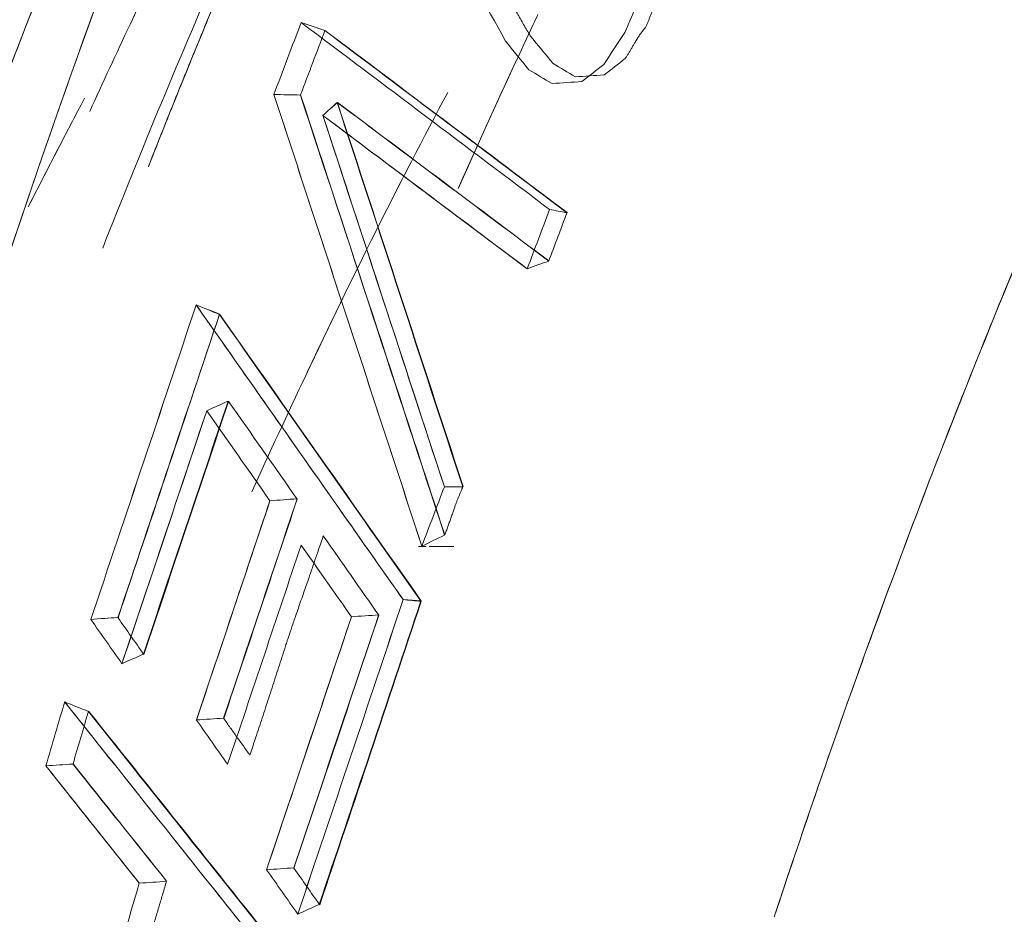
# Model space of a CAD drawing. Header units: millimetres. Extents: x -10 to 594, y 0 to 420.
# Tile 366 of 656: x 203.553 to 203.805, y 282.136 to 282.365. Entities that reach past the tile are written whole.
import ezdxf

# ---------------------------------------------------------------- set-up
doc = ezdxf.new("R2010")
doc.units = ezdxf.units.MM
doc.layers.add('1', color=7, linetype='Continuous', true_color=0xffffff)

msp = doc.modelspace()

# ---------------------------------------------------------------- linework, layer by layer
at = {"layer": '1', "color": 155, "linetype": 'Continuous', "lineweight": 18}
for p, q in [((203.65695, 282.22972), (203.65496, 282.22972)), ((203.66398, 282.22972), (203.65772, 282.22972))]:
    msp.add_line(p, q, dxfattribs=at)
for points, knots in [([(203.56889, 278.40211), (203.48595, 278.40193), (203.32101, 278.43591), (203.00551, 278.63525), (202.65827, 279.11961), (202.37574, 279.98983), (202.27497, 281.01625), (202.37574, 282.04267), (202.65827, 282.91289), (203.00551, 283.39724), (203.32101, 283.59658), (203.48595, 283.63056), (203.56889, 283.63038)], [0, 0, 0, 0, 0.062503, 0.125003, 0.250002, 0.375001, 0.5, 0.624999, 0.749998, 0.874997, 0.937497, 1, 1, 1, 1]), ([(203.76163, 283.58571), (203.68121, 283.58588), (203.52139, 283.55248), (203.21596, 283.35655), (202.87999, 282.88048), (202.60633, 282.02513), (202.5086, 281.01625), (202.60633, 280.00736), (202.87999, 279.15202), (203.21596, 278.67594), (203.52139, 278.48001), (203.68121, 278.44661), (203.76163, 278.44678)], [0, 0, 0, 0, 0.062503, 0.125003, 0.250002, 0.375001, 0.5, 0.624999, 0.749998, 0.874997, 0.937497, 1, 1, 1, 1]), ([(203.76162, 278.44682), (203.68122, 278.44665), (203.5214, 278.48005), (203.21598, 278.67598), (202.88001, 279.15205), (202.60636, 280.00738), (202.50864, 281.01625), (202.60636, 282.02511), (202.88001, 282.88045), (203.21598, 283.35651), (203.5214, 283.55244), (203.68122, 283.58584), (203.76162, 283.58567)], [0, 0, 0, 0, 0.062497, 0.124997, 0.249998, 0.374999, 0.5, 0.625001, 0.750002, 0.875003, 0.937503, 1, 1, 1, 1]), ([(203.87674, 278.47357), (203.79781, 278.47341), (203.64099, 278.50646), (203.34149, 278.70034), (203.01215, 279.17146), (202.74375, 280.01789), (202.64785, 281.01625), (202.74375, 282.01461), (203.01215, 282.86104), (203.34149, 283.33215), (203.64099, 283.52603), (203.79781, 283.55909), (203.87674, 283.55892)], [0, 0, 0, 0, 0.0625, 0.125, 0.25, 0.375, 0.5, 0.625, 0.75, 0.875, 0.9375, 1, 1, 1, 1]), ([(203.87674, 283.55892), (203.79781, 283.55909), (203.64099, 283.52603), (203.34149, 283.33215), (203.01215, 282.86104), (202.74375, 282.01461), (202.64785, 281.01625), (202.74375, 280.01789), (203.01215, 279.17146), (203.34149, 278.70034), (203.64099, 278.50646), (203.79781, 278.47341), (203.87674, 278.47357)], [0, 0, 0, 0, 0.0625, 0.125, 0.25, 0.375, 0.5, 0.625, 0.75, 0.875, 0.9375, 1, 1, 1, 1]), ([(203.89065, 278.4889), (203.81225, 278.48873), (203.6565, 278.52159), (203.35905, 278.7143), (203.032, 279.18258), (202.76552, 280.0239), (202.67033, 281.01625), (202.76552, 282.00859), (203.032, 282.84992), (203.35905, 283.31819), (203.6565, 283.51091), (203.81225, 283.54376), (203.89065, 283.54359)], [0, 0, 0, 0, 0.0625, 0.125, 0.25, 0.375, 0.5, 0.625, 0.75, 0.875, 0.9375, 1, 1, 1, 1]), ([(203.89065, 283.54359), (203.81225, 283.54376), (203.6565, 283.51091), (203.35905, 283.31819), (203.032, 282.84992), (202.76552, 282.00859), (202.67033, 281.01625), (202.76552, 280.0239), (203.032, 279.18258), (203.35905, 278.7143), (203.6565, 278.52159), (203.81225, 278.48873), (203.89065, 278.4889)], [0, 0, 0, 0, 0.0625, 0.125, 0.25, 0.375, 0.5, 0.625, 0.75, 0.875, 0.9375, 1, 1, 1, 1]), ([(203.9277, 283.34978), (203.85515, 283.34994), (203.71099, 283.3196), (203.43567, 283.14166), (203.13328, 282.7093), (202.88785, 281.93249), (202.80052, 281.01625), (202.88785, 280.1), (203.13328, 279.32319), (203.43567, 278.89083), (203.71099, 278.71289), (203.85515, 278.68255), (203.9277, 278.68271)], [0, 0, 0, 0, 0.0625, 0.125, 0.25, 0.375, 0.5, 0.625, 0.75, 0.875, 0.9375, 1, 1, 1, 1]), ([(203.9277, 278.68271), (203.85515, 278.68255), (203.71099, 278.71289), (203.43567, 278.89083), (203.13328, 279.32319), (202.88785, 280.1), (202.80052, 281.01625), (202.88785, 281.93249), (203.13328, 282.7093), (203.43567, 283.14166), (203.71099, 283.3196), (203.85515, 283.34994), (203.9277, 283.34978)], [0, 0, 0, 0, 0.0625, 0.125, 0.25, 0.375, 0.5, 0.625, 0.75, 0.875, 0.9375, 1, 1, 1, 1]), ([(204.40352, 278.79375), (204.33394, 278.7936), (204.19588, 278.82249), (203.93276, 278.99196), (203.64432, 279.40375), (203.41025, 280.1436), (203.32698, 281.01625), (203.41025, 281.88889), (203.64432, 282.62874), (203.93276, 283.04053), (204.19588, 283.21), (204.33394, 283.23889), (204.40352, 283.23875)], [0, 0, 0, 0, 0.0625, 0.125, 0.25, 0.375, 0.5, 0.625, 0.75, 0.875, 0.9375, 1, 1, 1, 1]), ([(204.40352, 283.23875), (204.40271, 283.23875), (204.40107, 283.23875), (204.39862, 283.23873), (204.39617, 283.23871), (204.39372, 283.23867), (204.39127, 283.23862), (204.38882, 283.23856), (204.38637, 283.23849), (204.38392, 283.23841), (204.38148, 283.23831), (204.37903, 283.2382), (204.37658, 283.23808), (204.37414, 283.23795), (204.37169, 283.23781), (204.36925, 283.23765), (204.36681, 283.23748), (204.36437, 283.2373), (204.36193, 283.23711), (204.35949, 283.23691), (204.35705, 283.23669), (204.35461, 283.23646), (204.35217, 283.23622), (204.34973, 283.23597), (204.34729, 283.23571), (204.34486, 283.23543), (204.34242, 283.23515), (204.33999, 283.23485), (204.33755, 283.23453), (204.33512, 283.23421), (204.33269, 283.23388), (204.33026, 283.23353), (204.32782, 283.23317), (204.32539, 283.2328), (204.32296, 283.23242), (204.32053, 283.23202), (204.31811, 283.23161), (204.31568, 283.2312), (204.31325, 283.23076), (204.31082, 283.23032), (204.3084, 283.22987), (204.30597, 283.2294), (204.30355, 283.22892), (204.30113, 283.22843), (204.2987, 283.22793), (204.29628, 283.22741), (204.29386, 283.22689), (204.29144, 283.22635), (204.28902, 283.2258), (204.2866, 283.22524), (204.28418, 283.22466), (204.28176, 283.22408), (204.27934, 283.22348), (204.27692, 283.22287), (204.27451, 283.22225), (204.27209, 283.22161), (204.26968, 283.22097), (204.26726, 283.22031), (204.26485, 283.21964), (204.26243, 283.21896), (204.26002, 283.21827), (204.25761, 283.21756), (204.2552, 283.21684), (204.25279, 283.21611), (204.25038, 283.21537), (204.24797, 283.21462), (204.24556, 283.21385), (204.24315, 283.21308), (204.24074, 283.21229), (204.23834, 283.21149), (204.23593, 283.21067), (204.23352, 283.20985), (204.23112, 283.20901), (204.22871, 283.20816), (204.22631, 283.2073), (204.22391, 283.20643), (204.2215, 283.20555), (204.2191, 283.20465), (204.2167, 283.20374), (204.2143, 283.20282), (204.2119, 283.20189), (204.2095, 283.20094), (204.2071, 283.19999), (204.2047, 283.19902), (204.2023, 283.19804), (204.1999, 283.19705), (204.18479, 283.19072), (204.15713, 283.17787), (204.1173, 283.15582), (204.07802, 283.13051), (204.03929, 283.10193), (203.99797, 283.06746), (203.95432, 283.02621), (203.90866, 282.97716), (203.86414, 282.9233), (203.82084, 282.86476), (203.77892, 282.80184), (203.73854, 282.73473), (203.69979, 282.66355), (203.6627, 282.5884), (203.62734, 282.50947), (203.59381, 282.42691), (203.56215, 282.34083), (203.52913, 282.2415), (203.49572, 282.1281), (203.46318, 281.99979), (203.43707, 281.87842), (203.41636, 281.76547), (203.40009, 281.66198), (203.38623, 281.55674), (203.37481, 281.44998), (203.36586, 281.34218), (203.35944, 281.23381), (203.35559, 281.12513), (203.35431, 281.01625), (203.35559, 280.90737), (203.35944, 280.79869), (203.36586, 280.69032), (203.37481, 280.58252), (203.38623, 280.47576), (203.40009, 280.37052), (203.41635, 280.26703), (203.435, 280.16536), (203.45597, 280.06574), (203.47923, 279.96839), (203.50473, 279.87344), (203.53242, 279.78108), (203.56215, 279.69166), (203.5938, 279.60559), (203.62734, 279.52303), (203.66269, 279.44409), (203.69978, 279.36894), (203.73854, 279.29777), (203.77891, 279.23066), (203.82084, 279.16773), (203.86414, 279.1092), (203.90865, 279.05534), (203.95432, 279.00629), (204.00109, 278.96208), (204.04887, 278.92281), (204.09755, 278.8886), (204.14711, 278.8595), (204.18209, 278.84287), (204.20193, 278.8346), (204.20637, 278.83279), (204.2108, 278.83103), (204.21523, 278.8293), (204.21967, 278.82762), (204.22411, 278.82598), (204.22855, 278.82438), (204.233, 278.82282), (204.23744, 278.8213), (204.24189, 278.81982), (204.24634, 278.81838), (204.25079, 278.81698), (204.25525, 278.81563), (204.2597, 278.81431), (204.26416, 278.81304), (204.26862, 278.8118), (204.27309, 278.81061), (204.27755, 278.80946), (204.28202, 278.80834), (204.28649, 278.80727), (204.29096, 278.80624), (204.29543, 278.80525), (204.29991, 278.8043), (204.30439, 278.8034), (204.30887, 278.80253), (204.31335, 278.8017), (204.31784, 278.80092), (204.32233, 278.80017), (204.32682, 278.79947), (204.33131, 278.79881), (204.33581, 278.79818), (204.3403, 278.7976), (204.3448, 278.79706), (204.34931, 278.79656), (204.35381, 278.7961), (204.35832, 278.79568), (204.36283, 278.7953), (204.36734, 278.79497), (204.37185, 278.79467), (204.37637, 278.79442), (204.38089, 278.7942), (204.38541, 278.79403), (204.38994, 278.79389), (204.39446, 278.7938), (204.39899, 278.79375), (204.40201, 278.79375), (204.40352, 278.79375)], [0, 0, 0, 0, 0.000746, 0.001492, 0.002237, 0.002983, 0.003728, 0.004473, 0.005218, 0.005962, 0.006707, 0.007451, 0.008195, 0.008939, 0.009683, 0.010427, 0.01117, 0.011913, 0.012657, 0.0134, 0.014143, 0.014885, 0.015628, 0.016371, 0.017113, 0.017855, 0.018598, 0.01934, 0.020082, 0.020824, 0.021566, 0.022307, 0.023049, 0.023791, 0.024532, 0.025274, 0.026015, 0.026757, 0.027498, 0.028239, 0.02898, 0.029722, 0.030463, 0.031204, 0.031945, 0.032686, 0.033427, 0.034168, 0.034909, 0.03565, 0.036391, 0.037132, 0.037874, 0.038615, 0.039356, 0.040097, 0.040838, 0.041579, 0.04232, 0.043062, 0.043803, 0.044545, 0.045286, 0.046027, 0.046769, 0.047511, 0.048252, 0.048994, 0.049736, 0.050478, 0.05122, 0.051962, 0.052705, 0.053447, 0.054189, 0.054932, 0.055675, 0.056418, 0.057161, 0.057904, 0.058647, 0.05939, 0.060134, 0.060878, 0.061621, 0.062365, 0.06311, 0.075698, 0.088229, 0.100725, 0.113207, 0.125697, 0.14129, 0.156857, 0.172441, 0.188081, 0.20372, 0.219302, 0.234867, 0.250452, 0.266047, 0.281627, 0.297231, 0.312895, 0.333766, 0.354549, 0.375329, 0.390906, 0.406468, 0.422052, 0.437697, 0.453344, 0.468917, 0.484456, 0.499999, 0.515541, 0.531079, 0.546652, 0.5623, 0.577944, 0.593528, 0.60909, 0.624668, 0.640257, 0.655835, 0.67144, 0.687107, 0.70277, 0.718373, 0.733954, 0.74955, 0.765134, 0.780698, 0.796281, 0.811921, 0.82756, 0.843143, 0.858711, 0.874306, 0.889914, 0.905519, 0.921164, 0.93689, 0.938265, 0.93964, 0.941013, 0.942387, 0.94376, 0.945132, 0.946504, 0.947876, 0.949247, 0.950618, 0.951989, 0.953359, 0.954729, 0.956099, 0.957469, 0.958839, 0.960208, 0.961578, 0.962947, 0.964317, 0.965686, 0.967055, 0.968425, 0.969794, 0.971164, 0.972534, 0.973903, 0.975274, 0.976644, 0.978014, 0.979385, 0.980756, 0.982128, 0.9835, 0.984872, 0.986244, 0.987618, 0.988991, 0.990365, 0.99174, 0.993115, 0.994491, 0.995867, 0.997244, 0.998622, 1, 1, 1, 1]), ([(203.32653, 281.0988), (203.32656, 281.10046), (203.32662, 281.10378), (203.32672, 281.10877), (203.32682, 281.11375), (203.32693, 281.11873), (203.32705, 281.12371), (203.32717, 281.1287), (203.3273, 281.13368), (203.32743, 281.13865), (203.32757, 281.14363), (203.32771, 281.14861), (203.32786, 281.15359), (203.32802, 281.15856), (203.32818, 281.16354), (203.32834, 281.16851), (203.32852, 281.17348), (203.32869, 281.17846), (203.32888, 281.18343), (203.32907, 281.1884), (203.32926, 281.19337), (203.32946, 281.19833), (203.32967, 281.2033), (203.32988, 281.20827), (203.3301, 281.21323), (203.33032, 281.2182), (203.33055, 281.22316), (203.33078, 281.22812), (203.33102, 281.23309), (203.33127, 281.23805), (203.33152, 281.24301), (203.33178, 281.24797), (203.33204, 281.25292), (203.33231, 281.25788), (203.33258, 281.26284), (203.33286, 281.26779), (203.33315, 281.27275), (203.33344, 281.2777), (203.33374, 281.28265), (203.33404, 281.28761), (203.33435, 281.29256), (203.33466, 281.29751), (203.33498, 281.30246), (203.3353, 281.3074), (203.33563, 281.31235), (203.33597, 281.3173), (203.33631, 281.32224), (203.33666, 281.32719), (203.33701, 281.33213), (203.33737, 281.33707), (203.33774, 281.34202), (203.33811, 281.34696), (203.33848, 281.3519), (203.33886, 281.35684), (203.33925, 281.36177), (203.33964, 281.36671), (203.34004, 281.37165), (203.34045, 281.37658), (203.34086, 281.38152), (203.34127, 281.38645), (203.34169, 281.39138), (203.34212, 281.39631), (203.34255, 281.40125), (203.34299, 281.40618), (203.34343, 281.4111), (203.34388, 281.41603), (203.34434, 281.42096), (203.3448, 281.42589), (203.34526, 281.43081), (203.34574, 281.43574), (203.34621, 281.44066), (203.3467, 281.44558), (203.34719, 281.4505), (203.34768, 281.45542), (203.34818, 281.46034), (203.34869, 281.46526), (203.35157, 281.49302), (203.35727, 281.54335), (203.36676, 281.61567), (203.37743, 281.68716), (203.3893, 281.75782), (203.40343, 281.83339), (203.42016, 281.91344), (203.43984, 281.99743), (203.46125, 282.07955), (203.47743, 282.13563), (203.48704, 282.16724), (203.48946, 282.17514), (203.4919, 282.18302), (203.49436, 282.19087), (203.49683, 282.19869), (203.49931, 282.20648), (203.50181, 282.21425), (203.50433, 282.22199), (203.50686, 282.2297), (203.5094, 282.23739), (203.51196, 282.24505), (203.51454, 282.25268), (203.51713, 282.26029), (203.51973, 282.26787), (203.52235, 282.27542), (203.52498, 282.28295), (203.52763, 282.29045), (203.5303, 282.29792), (203.53298, 282.30537), (203.53567, 282.31279), (203.53838, 282.32018), (203.5411, 282.32755), (203.54384, 282.33489), (203.54659, 282.3422), (203.54936, 282.34948), (203.55214, 282.35674), (203.55494, 282.36398), (203.55775, 282.37118), (203.56058, 282.37836), (203.56342, 282.38551), (203.56628, 282.39264), (203.56915, 282.39974), (203.57203, 282.40681), (203.57494, 282.41386), (203.57785, 282.42087), (203.58078, 282.42787), (203.58373, 282.43483), (203.58669, 282.44177), (203.58967, 282.44868), (203.59166, 282.45327), (203.59266, 282.45556)], [0, 0, 0, 0, 0.003322, 0.006643, 0.009965, 0.013286, 0.016607, 0.019927, 0.023248, 0.026568, 0.029888, 0.033208, 0.036528, 0.039848, 0.043168, 0.046487, 0.049807, 0.053127, 0.056446, 0.059766, 0.063086, 0.066406, 0.069726, 0.073046, 0.076366, 0.079686, 0.083007, 0.086328, 0.089649, 0.09297, 0.096291, 0.099613, 0.102935, 0.106257, 0.10958, 0.112903, 0.116226, 0.11955, 0.122874, 0.126198, 0.129523, 0.132849, 0.136175, 0.139501, 0.142828, 0.146156, 0.149484, 0.152812, 0.156141, 0.159471, 0.162802, 0.166133, 0.169465, 0.172797, 0.17613, 0.179464, 0.182799, 0.186134, 0.189471, 0.192808, 0.196146, 0.199484, 0.202824, 0.206164, 0.209506, 0.212848, 0.216191, 0.219536, 0.222881, 0.226227, 0.229574, 0.232922, 0.236272, 0.239622, 0.242974, 0.246326, 0.24968, 0.299754, 0.349719, 0.399637, 0.449572, 0.499585, 0.562102, 0.624554, 0.687059, 0.749737, 0.756029, 0.762317, 0.768602, 0.774884, 0.781163, 0.78744, 0.793713, 0.799984, 0.806252, 0.812518, 0.818782, 0.825044, 0.831303, 0.837561, 0.843817, 0.850072, 0.856324, 0.862576, 0.868826, 0.875075, 0.881323, 0.88757, 0.893816, 0.900062, 0.906307, 0.912552, 0.918796, 0.92504, 0.931284, 0.937528, 0.943773, 0.950017, 0.956262, 0.962508, 0.968754, 0.975001, 0.981249, 0.987498, 0.993749, 1, 1, 1, 1]), ([(203.6181, 282.40481), (203.61759, 282.40363), (203.61656, 282.40128), (203.61503, 282.39773), (203.6135, 282.39418), (203.61198, 282.39063), (203.61046, 282.38706), (203.60895, 282.38349), (203.60743, 282.37991), (203.60593, 282.37633), (203.60442, 282.37273), (203.60292, 282.36913), (203.60143, 282.36552), (203.59994, 282.36191), (203.59845, 282.35828), (203.59697, 282.35465), (203.59549, 282.35102), (203.59402, 282.34737), (203.59254, 282.34372), (203.59108, 282.34006), (203.58962, 282.33639), (203.58816, 282.33272), (203.58691, 282.32955), (203.58614, 282.32761), (203.58586, 282.32689)], [0, 0, 0, 0, 0.046376, 0.092747, 0.139112, 0.185472, 0.231827, 0.278178, 0.324525, 0.370867, 0.417206, 0.463541, 0.509873, 0.556202, 0.602528, 0.648852, 0.695173, 0.741493, 0.787811, 0.834127, 0.880442, 0.926756, 0.97307, 1, 1, 1, 1]), ([(203.66855, 282.38776), (203.66896, 282.38701), (203.66979, 282.38549), (203.67103, 282.38321), (203.67227, 282.38091), (203.67351, 282.3786), (203.67475, 282.37627), (203.67585, 282.37418), (203.67682, 282.37234), (203.67766, 282.37077), (203.6785, 282.36923), (203.67935, 282.3677), (203.68019, 282.3662), (203.68103, 282.36472), (203.68187, 282.36326), (203.68272, 282.36183), (203.68328, 282.36088), (203.68356, 282.36041)], [0, 0, 0, 0, 0.082682, 0.165597, 0.248747, 0.332132, 0.415754, 0.499613, 0.556504, 0.613065, 0.669299, 0.725209, 0.780798, 0.836068, 0.891024, 0.945666, 1, 1, 1, 1]), ([(203.71305, 282.36248), (203.71316, 282.36273), (203.71338, 282.36324), (203.71371, 282.36402), (203.71403, 282.3648), (203.71436, 282.36558), (203.71469, 282.36638), (203.71501, 282.36718), (203.71534, 282.368), (203.71566, 282.36882), (203.71599, 282.36964), (203.71623, 282.37028), (203.71641, 282.37073), (203.71654, 282.37103), (203.71671, 282.37141), (203.7169, 282.37185), (203.71714, 282.37236), (203.71741, 282.37294), (203.71771, 282.3736), (203.71812, 282.37447), (203.71859, 282.37547), (203.71907, 282.37652), (203.71946, 282.37737), (203.71968, 282.37788), (203.71978, 282.3781)], [0, 0, 0, 0, 0.048808, 0.097864, 0.14717, 0.196726, 0.246535, 0.296598, 0.346917, 0.397492, 0.448326, 0.499419, 0.513761, 0.532931, 0.556935, 0.585777, 0.619461, 0.657986, 0.701354, 0.749565, 0.832039, 0.901266, 0.957251, 1, 1, 1, 1]), ([(203.57083, 282.34102), (203.57425, 282.3485), (203.57946, 282.35975), (203.58474, 282.37085), (203.58654, 282.37461)], [0, 0, 0, 0, 0.660079, 1, 1, 1, 1]), ([(203.58655, 282.37462), (203.58475, 282.37086), (203.57946, 282.35975), (203.57425, 282.34851), (203.57084, 282.34103)], [0, 0, 0, 0, 0.340304, 1, 1, 1, 1]), ([(203.68553, 282.36579), (203.68513, 282.36496), (203.67823, 282.35036), (203.67145, 282.33553), (203.66515, 282.32133)], [0, 0, 0, 0, 0.057315, 1, 1, 1, 1]), ([(203.68853, 282.31592), (203.67792, 282.3239), (203.65673, 282.33985), (203.63554, 282.3558), (203.62495, 282.36378)], [0, 0, 0, 0, 0.500044, 1, 1, 1, 1]), ([(203.70784, 282.35454), (203.70798, 282.35476), (203.70827, 282.35519), (203.70869, 282.35586), (203.70911, 282.35655), (203.70953, 282.35725), (203.70996, 282.35796), (203.71033, 282.35862), (203.71067, 282.3592), (203.71096, 282.35969), (203.71126, 282.36015), (203.71155, 282.36059), (203.71185, 282.36101), (203.71215, 282.36141), (203.71245, 282.36179), (203.71275, 282.36215), (203.71295, 282.36237), (203.71305, 282.36248)], [0, 0, 0, 0, 0.081524, 0.163649, 0.246387, 0.329749, 0.413745, 0.498387, 0.557369, 0.615465, 0.672706, 0.729121, 0.784744, 0.839607, 0.893747, 0.947198, 1, 1, 1, 1]), ([(203.63101, 282.36172), (203.64139, 282.3539), (203.66204, 282.33836), (203.68269, 282.32281), (203.69295, 282.31509)], [0, 0, 0, 0, 0.50316, 1, 1, 1, 1]), ([(203.66243, 282.34591), (203.64999, 282.32254), (203.63309, 282.28885), (203.61688, 282.2537), (203.61235, 282.24364)], [0, 0, 0, 0, 0.716992, 1, 1, 1, 1]), ([(203.61796, 282.34538), (203.62427, 282.32611), (203.63689, 282.28758), (203.64951, 282.24904), (203.65582, 282.22977)], [0, 0, 0, 0, 0.499973, 1, 1, 1, 1]), ([(203.66158, 282.24494), (203.65617, 282.26149), (203.64581, 282.29318), (203.63545, 282.32486), (203.63051, 282.33999)], [0, 0, 0, 0, 0.522554, 1, 1, 1, 1]), ([(203.63051, 282.33999), (203.63882, 282.33374), (203.65625, 282.32067), (203.67367, 282.30759), (203.68278, 282.30076)], [0, 0, 0, 0, 0.477428, 1, 1, 1, 1]), ([(203.61235, 282.24364), (203.61688, 282.2537), (203.63014, 282.28245), (203.64385, 282.31022), (203.65301, 282.32795)], [0, 0, 0, 0, 0.34605, 1, 1, 1, 1]), ([(203.65104, 282.21608), (203.6422, 282.22865), (203.62454, 282.25379), (203.60689, 282.27893), (203.59807, 282.2915)], [0, 0, 0, 0, 0.500027, 1, 1, 1, 1]), ([(203.57908, 282.19968), (203.58278, 282.2107), (203.59002, 282.23229), (203.59724, 282.25387), (203.60077, 282.26443)], [0, 0, 0, 0, 0.510672, 1, 1, 1, 1]), ([(203.66169, 282.23268), (203.66182, 282.23303), (203.66208, 282.23371), (203.66247, 282.23476), (203.66285, 282.23582), (203.66324, 282.2369), (203.66363, 282.23799), (203.66398, 282.23901), (203.6643, 282.23993), (203.66459, 282.24075), (203.66489, 282.24153), (203.66519, 282.24229), (203.66549, 282.24302), (203.66579, 282.24372), (203.66609, 282.2444), (203.66629, 282.24484), (203.66639, 282.24505)], [0, 0, 0, 0, 0.082967, 0.166635, 0.251011, 0.336099, 0.421906, 0.508436, 0.574072, 0.638466, 0.701637, 0.76361, 0.824407, 0.884053, 0.942574, 1, 1, 1, 1]), ([(203.61695, 282.2414), (203.6139, 282.23227), (203.60764, 282.21357), (203.60137, 282.19486), (203.59815, 282.18528)], [0, 0, 0, 0, 0.487687, 1, 1, 1, 1]), ([(203.61181, 282.1763), (203.6121, 282.17714), (203.61266, 282.17882), (203.6135, 282.18135), (203.61434, 282.18389), (203.61518, 282.18644), (203.61603, 282.189), (203.61687, 282.19157), (203.6177, 282.19415), (203.61854, 282.19674), (203.61938, 282.19934), (203.62022, 282.20195), (203.62084, 282.20391), (203.62128, 282.20526), (203.62154, 282.20606), (203.62187, 282.20703), (203.62225, 282.20816), (203.6227, 282.20947), (203.62321, 282.21095), (203.62378, 282.2126), (203.6244, 282.21441), (203.62509, 282.2164), (203.626, 282.21902), (203.62706, 282.22206), (203.62818, 282.22531), (203.62914, 282.22809), (203.62993, 282.23041), (203.6304, 282.2318), (203.63061, 282.23242)], [0, 0, 0, 0, 0.044881, 0.089869, 0.134963, 0.180165, 0.225474, 0.270891, 0.316416, 0.362048, 0.407789, 0.453638, 0.499595, 0.510719, 0.524929, 0.542224, 0.562605, 0.586072, 0.612626, 0.642266, 0.674992, 0.710803, 0.7497, 0.816795, 0.87537, 0.925428, 0.966971, 1, 1, 1, 1]), ([(203.62407, 282.1356), (203.62858, 282.14902), (203.63757, 282.17584), (203.64655, 282.20267), (203.65104, 282.21608)], [0, 0, 0, 0, 0.499966, 1, 1, 1, 1]), ([(203.63781, 282.2117), (203.63427, 282.20114), (203.62705, 282.17956), (203.61981, 282.15797), (203.6161, 282.14695)], [0, 0, 0, 0, 0.489331, 1, 1, 1, 1]), ([(203.61941, 282.12091), (203.61024, 282.13241), (203.59191, 282.15541), (203.57358, 282.1784), (203.56442, 282.1899)], [0, 0, 0, 0, 0.500041, 1, 1, 1, 1]), ([(203.60513, 282.18568), (203.60569, 282.18489), (203.6068, 282.18331), (203.60847, 282.18096), (203.61014, 282.17862), (203.61126, 282.17707), (203.61181, 282.1763)], [0, 0, 0, 0, 0.250775, 0.501031, 0.750772, 1, 1, 1, 1]), ([(203.55961, 282.17354), (203.56372, 282.16838), (203.57169, 282.15838), (203.57966, 282.14837), (203.58353, 282.14352)], [0, 0, 0, 0, 0.514904, 1, 1, 1, 1]), ([(203.5905, 282.14407), (203.59019, 282.143), (203.58956, 282.14087), (203.58861, 282.1377), (203.58767, 282.13454), (203.58672, 282.1314), (203.58577, 282.12828), (203.58495, 282.1256), (203.58426, 282.12336), (203.58371, 282.12151), (203.58316, 282.11965), (203.58261, 282.11776), (203.58206, 282.11584), (203.58151, 282.1139), (203.58097, 282.11194), (203.58043, 282.10995), (203.57988, 282.10793), (203.57953, 282.10658), (203.57935, 282.10589)], [0, 0, 0, 0, 0.083963, 0.167602, 0.250919, 0.333914, 0.416588, 0.498942, 0.54707, 0.595631, 0.644627, 0.694061, 0.743935, 0.794253, 0.845016, 0.896227, 0.947887, 1, 1, 1, 1])]:
    msp.add_open_spline(points, degree=3, knots=knots, dxfattribs=at)
for points, degree in [([(203.74602, 282.13494), (203.75745, 282.16966), (203.78139, 282.2374), (203.82033, 282.33344), (203.86212, 282.42347), (203.90658, 282.50708), (203.9535, 282.58389), (204.00266, 282.65355), (204.05385, 282.71574), (204.08917, 282.75203), (204.10709, 282.76885)], 3), ([(204.10709, 282.76885), (203.99893, 282.66736), (203.81506, 282.34456), (203.74602, 282.13494)], 2), ([(203.59266, 282.45556), (203.51267, 282.27221), (203.38322, 281.84441), (203.33104, 281.34859), (203.32653, 281.0988)], 3), ([(203.58586, 282.32688), (203.5963, 282.35343), (203.60705, 282.37942), (203.6181, 282.40481)], 3), ([(203.67721, 282.35904), (203.67217, 282.36824), (203.66713, 282.37743), (203.6621, 282.38662)], 3), ([(203.60462, 282.37954), (203.59418, 282.35558), (203.58402, 282.33106), (203.57415, 282.30603)], 3), ([(203.71459, 282.37708), (203.71231, 282.37179), (203.71003, 282.3665), (203.70775, 282.3612)], 3), ([(203.61796, 282.34538), (203.62029, 282.35151), (203.62262, 282.35765), (203.62495, 282.36378)], 3), ([(203.62495, 282.36378), (203.62697, 282.36309), (203.62899, 282.3624), (203.63101, 282.36172)], 3), ([(203.62495, 282.36378), (203.64613, 282.34783), (203.66732, 282.33188), (203.68853, 282.31592)], 3), ([(203.63104, 282.36176), (203.62895, 282.35626), (203.62687, 282.35077), (203.62478, 282.34527)], 3), ([(203.69299, 282.31515), (203.67233, 282.33069), (203.65168, 282.34622), (203.63104, 282.36176)], 3), ([(203.68356, 282.36041), (203.68551, 282.35802), (203.68746, 282.35564), (203.68941, 282.35325)], 3), ([(203.70775, 282.3612), (203.70596, 282.35848), (203.70417, 282.35575), (203.70238, 282.35303)], 3), ([(203.68321, 282.35168), (203.68121, 282.35413), (203.67921, 282.35659), (203.67721, 282.35904)], 3), ([(203.70247, 282.35038), (203.70426, 282.35176), (203.70605, 282.35315), (203.70784, 282.35454)], 3), ([(203.68941, 282.35325), (203.6913, 282.35212), (203.6932, 282.35099), (203.6951, 282.34986)], 3), ([(203.70238, 282.35303), (203.70051, 282.35158), (203.69864, 282.35013), (203.69678, 282.34869)], 3), ([(203.66517, 282.32139), (203.66971, 282.33161), (203.67429, 282.34172), (203.67893, 282.35172)], 3), ([(203.68913, 282.34815), (203.68716, 282.34933), (203.68519, 282.3505), (203.68321, 282.35168)], 3), ([(203.6951, 282.34986), (203.69755, 282.35003), (203.70001, 282.3502), (203.70247, 282.35038)], 3), ([(203.69678, 282.34869), (203.69423, 282.34851), (203.69168, 282.34833), (203.68913, 282.34815)], 3), ([(203.5551, 282.31657), (203.55986, 282.32597), (203.56468, 282.33525), (203.56954, 282.34441)], 3), ([(203.62476, 282.34521), (203.62249, 282.34526), (203.62023, 282.34532), (203.61796, 282.34538)], 3), ([(203.65582, 282.22978), (203.6432, 282.26831), (203.63058, 282.30684), (203.61796, 282.34538)], 3), ([(203.66166, 282.2326), (203.64936, 282.27014), (203.63706, 282.30767), (203.62476, 282.34521)], 3), ([(203.62478, 282.34527), (203.63709, 282.30774), (203.64939, 282.27021), (203.66169, 282.23268)], 3), ([(203.63418, 282.34333), (203.63296, 282.34221), (203.63173, 282.3411), (203.63051, 282.33999)], 3), ([(203.63051, 282.33999), (203.63172, 282.34109), (203.63292, 282.3422), (203.63413, 282.34331)], 3), ([(203.63413, 282.34331), (203.64485, 282.31053), (203.65557, 282.27774), (203.66629, 282.24496)], 3), ([(203.68829, 282.30273), (203.67025, 282.31626), (203.65222, 282.32979), (203.63418, 282.34333)], 3), ([(203.66639, 282.24505), (203.65566, 282.27782), (203.64493, 282.31059), (203.6342, 282.34335)], 3), ([(203.6342, 282.34335), (203.65223, 282.32983), (203.67026, 282.3163), (203.6883, 282.30278)], 3), ([(203.63051, 282.33999), (203.64087, 282.30831), (203.65123, 282.27662), (203.66159, 282.24494)], 3), ([(203.68278, 282.30076), (203.66535, 282.31383), (203.64793, 282.32691), (203.63051, 282.33999)], 3), ([(203.56637, 282.33842), (203.56258, 282.33121), (203.55883, 282.32393), (203.5551, 282.31658)], 3), ([(203.68853, 282.31592), (203.68661, 282.31087), (203.6847, 282.30581), (203.68278, 282.30076)], 3), ([(203.6883, 282.30278), (203.68986, 282.3069), (203.69143, 282.31102), (203.69299, 282.31515)], 3), ([(203.69295, 282.31509), (203.69148, 282.31537), (203.69, 282.31564), (203.68853, 282.31592)], 3), ([(203.68278, 282.30076), (203.68462, 282.30141), (203.68646, 282.30207), (203.68829, 282.30273)], 3), ([(203.59807, 282.2915), (203.5891, 282.26468), (203.58012, 282.23785), (203.57112, 282.21103)], 3), ([(203.57112, 282.21102), (203.58012, 282.23785), (203.58911, 282.26468), (203.59807, 282.2915)], 3), ([(203.59807, 282.2915), (203.60005, 282.29069), (203.60204, 282.28989), (203.60403, 282.28908)], 3), ([(203.60405, 282.28918), (203.60206, 282.28995), (203.60006, 282.29073), (203.59807, 282.2915)], 3), ([(203.59807, 282.2915), (203.61572, 282.26636), (203.63337, 282.24122), (203.65104, 282.21608)], 3), ([(203.57806, 282.2115), (203.58674, 282.2374), (203.59541, 282.26329), (203.60405, 282.28918)], 3), ([(203.60408, 282.28913), (203.59544, 282.26323), (203.58677, 282.23733), (203.57809, 282.21143)], 3), ([(203.60403, 282.28908), (203.62122, 282.26459), (203.63842, 282.2401), (203.65563, 282.21562)], 3), ([(203.65569, 282.21568), (203.63848, 282.24016), (203.62127, 282.26464), (203.60408, 282.28913)], 3), ([(203.60627, 282.26688), (203.59905, 282.2453), (203.59182, 282.22372), (203.58457, 282.20214)], 3), ([(203.58467, 282.20205), (203.59192, 282.22363), (203.59915, 282.24522), (203.60636, 282.2668)], 3), ([(203.60077, 282.26443), (203.6026, 282.26525), (203.60444, 282.26607), (203.60627, 282.26688)], 3), ([(203.60636, 282.2668), (203.61222, 282.25847), (203.61807, 282.25013), (203.62393, 282.2418)], 3), ([(203.60078, 282.26443), (203.59356, 282.24285), (203.58633, 282.22126), (203.57908, 282.19968)], 3), ([(203.61695, 282.24139), (203.61156, 282.24907), (203.60617, 282.25675), (203.60078, 282.26443)], 3), ([(203.66159, 282.24494), (203.65966, 282.23989), (203.65774, 282.23483), (203.65582, 282.22978)], 3), ([(203.66629, 282.24496), (203.66472, 282.24496), (203.66315, 282.24495), (203.66158, 282.24494)], 3), ([(203.59815, 282.18527), (203.60443, 282.20398), (203.6107, 282.22269), (203.61695, 282.24139)], 3), ([(203.6051, 282.18576), (203.61138, 282.20446), (203.61764, 282.22317), (203.6239, 282.24187)], 3), ([(203.62393, 282.2418), (203.61768, 282.22309), (203.61141, 282.20438), (203.60513, 282.18568)], 3), ([(203.6239, 282.24187), (203.62158, 282.24171), (203.61927, 282.24156), (203.61695, 282.2414)], 3), ([(203.63061, 282.23242), (203.63534, 282.22565), (203.64007, 282.21887), (203.6448, 282.2121)], 3), ([(203.65582, 282.22977), (203.65776, 282.23072), (203.65971, 282.23166), (203.66166, 282.2326)], 3), ([(203.62492, 282.23005), (203.61867, 282.21134), (203.6124, 282.19264), (203.60612, 282.17393)], 3), ([(203.63781, 282.2117), (203.63351, 282.21781), (203.62922, 282.22393), (203.62492, 282.23005)], 3), ([(203.65104, 282.21608), (203.64207, 282.18925), (203.63308, 282.16243), (203.62407, 282.1356)], 3), ([(203.65104, 282.21608), (203.65256, 282.21597), (203.65408, 282.21585), (203.6556, 282.21574)], 3), ([(203.65563, 282.21562), (203.6541, 282.21577), (203.65257, 282.21592), (203.65104, 282.21608)], 3), ([(203.6556, 282.21574), (203.64695, 282.18985), (203.63827, 282.16396), (203.62957, 282.13807)], 3), ([(203.62969, 282.13797), (203.63838, 282.16387), (203.64704, 282.18977), (203.65569, 282.21568)], 3), ([(203.57112, 282.21103), (203.57343, 282.21119), (203.57575, 282.21135), (203.57806, 282.2115)], 3), ([(203.57908, 282.19968), (203.57643, 282.20346), (203.57377, 282.20724), (203.57112, 282.21102)], 3), ([(203.57809, 282.21143), (203.58028, 282.2083), (203.58248, 282.20518), (203.58467, 282.20205)], 3), ([(203.61611, 282.14695), (203.62335, 282.16853), (203.63059, 282.19011), (203.63781, 282.2117)], 3), ([(203.62307, 282.14744), (203.63031, 282.16902), (203.63755, 282.1906), (203.64477, 282.21218)], 3), ([(203.6448, 282.2121), (203.63758, 282.19052), (203.63035, 282.16893), (203.6231, 282.14735)], 3), ([(203.64477, 282.21218), (203.64245, 282.21202), (203.64013, 282.21186), (203.63781, 282.2117)], 3), ([(203.58457, 282.20214), (203.58274, 282.20132), (203.58091, 282.2005), (203.57908, 282.19968)], 3), ([(203.55961, 282.17354), (203.56122, 282.17899), (203.56282, 282.18445), (203.56443, 282.1899)], 3), ([(203.56442, 282.1899), (203.56644, 282.18909), (203.56846, 282.18828), (203.57048, 282.18748)], 3), ([(203.56443, 282.1899), (203.58275, 282.1669), (203.60107, 282.14391), (203.61941, 282.12092)], 3), ([(203.57054, 282.18755), (203.56922, 282.18306), (203.56789, 282.17857), (203.56657, 282.17408)], 3), ([(203.57048, 282.18748), (203.58833, 282.16508), (203.60618, 282.14268), (203.62404, 282.12028)], 3), ([(203.6241, 282.12037), (203.60624, 282.14277), (203.58839, 282.16516), (203.57054, 282.18755)], 3), ([(203.59815, 282.18528), (203.60047, 282.18544), (203.60279, 282.1856), (203.6051, 282.18576)], 3), ([(203.60612, 282.17393), (203.60346, 282.17771), (203.60081, 282.18149), (203.59815, 282.18527)], 3), ([(203.56656, 282.17401), (203.56424, 282.17385), (203.56193, 282.17369), (203.55961, 282.17354)], 3), ([(203.58353, 282.14352), (203.57556, 282.15353), (203.56758, 282.16353), (203.55961, 282.17354)], 3), ([(203.59049, 282.14399), (203.58251, 282.154), (203.57453, 282.164), (203.56656, 282.17401)], 3), ([(203.56657, 282.17408), (203.57455, 282.16408), (203.58252, 282.15407), (203.5905, 282.14407)], 3), ([(203.6161, 282.14695), (203.61843, 282.14711), (203.62075, 282.14727), (203.62307, 282.14744)], 3), ([(203.62407, 282.1356), (203.62142, 282.13938), (203.61876, 282.14316), (203.61611, 282.14695)], 3), ([(203.6231, 282.14735), (203.62529, 282.14422), (203.62749, 282.1411), (203.62969, 282.13797)], 3), ([(203.57301, 282.1078), (203.57652, 282.11971), (203.58003, 282.13161), (203.58353, 282.14352)], 3), ([(203.58353, 282.14352), (203.58585, 282.14368), (203.58817, 282.14383), (203.59049, 282.14399)], 3), ([(203.62957, 282.13807), (203.62774, 282.13725), (203.62591, 282.13643), (203.62407, 282.1356)], 3)]:
    msp.add_open_spline(points, degree=degree, dxfattribs=at)

doc.saveas('drawing.dxf')
